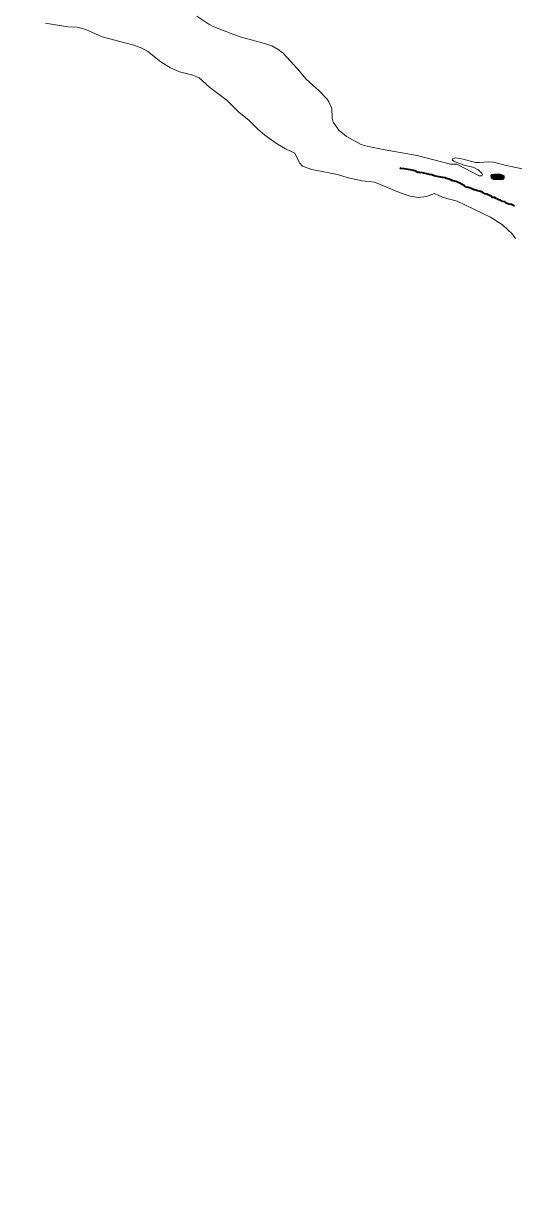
# Model space of a CAD drawing. Extents: x -1643653 to 4543381, y 1624270 to 13878484.
# Drawn here: x 597892 to 599324, y 8900756 to 8904168 of the extents above; entities that cross this region are included whole.
import ezdxf

# ---------------------------------------------------------------- set-up
doc = ezdxf.new("R2010")
doc.units = 0
doc.header["$LTSCALE"] = 160
doc.linetypes.add('LONG_DASH_SHORT_DASH', pattern=[9.9, 6, -1.2, 1.5, -1.2])
doc.layers.add('6', color=7, linetype='Continuous', lineweight=13)
doc.layers.add('60', color=7, linetype='Continuous', lineweight=13)

msp = doc.modelspace()

# ---------------------------------------------------------------- hatches: boundary and pattern name
at = {"layer": '6'}
msp.add_hatch(color=256, dxfattribs=at).paths.add_polyline_path([(599286.2, 8903728.4), (599281.8, 8903728.4), (599276.3, 8903728.4), (599269.7, 8903728.4), (599260.8, 8903727.3), (599257.5, 8903724), (599258.6, 8903717.4), (599265.2, 8903713), (599275.2, 8903713), (599285.2, 8903713), (599292.9, 8903713), (599296.2, 8903716.3), (599296.2, 8903721.8), (599292.9, 8903725.1)])

# ---------------------------------------------------------------- linework, layer by layer
for points in [[(598521.6, 8903909.3), (598520.2, 8903910.4), (598487.1, 8903943.5), (598436.5, 8903981.5), (598405, 8904009.5), (598386.5, 8904016.8), (598347.6, 8904027.2), (598321.2, 8904038.2), (598293.7, 8904056), (598254.9, 8904085.9), (598238.1, 8904096), (598214.8, 8904104.4), (598122.2, 8904129.2), (598073.8, 8904150.4), (598048.8, 8904157.2), (598021.9, 8904158.5), (597956.3, 8904169.2)], [(598398.6, 8904189.3), (598434, 8904165.6), (598448.2, 8904158.3), (598499, 8904139.1)], [(598499, 8904139.1), (598528.1, 8904128.1), (598586.2, 8904112.7), (598617.8, 8904102.3), (598636.2, 8904092), (598650.8, 8904080.9), (598692.5, 8904035.5), (598717.5, 8904005.4), (598756.2, 8903971.6), (598778.9, 8903947.3), (598784.6, 8903939.1), (598793.2, 8903920.1), (598794.2, 8903891.9), (598797, 8903880), (598813.4, 8903856.4), (598835.4, 8903837.9), (598877.2, 8903816), (598887.5, 8903812.1), (598913.4, 8903805.9), (598943.2, 8903800.5)], [(599329.6, 8903540.8), (599320.7, 8903553.3), (599292.1, 8903580), (599256.5, 8903602.8), (599159.5, 8903649.3), (599118.3, 8903660.4), (599092.6, 8903671.5), (599069.5, 8903662.7), (599045.5, 8903659.9), (599022.3, 8903663.4), (598995.4, 8903672.6), (598917.4, 8903704.8), (598881.7, 8903708.3), (598841, 8903717.8), (598809.8, 8903726.9), (598734.4, 8903741.9), (598707.6, 8903751.7), (598698.8, 8903760.7), (598685.1, 8903789.6), (598657.6, 8903802.3), (598633.9, 8903815.4), (598597.4, 8903841.9), (598575.4, 8903860.3), (598551.4, 8903884.8), (598521.6, 8903909.3)], [(598943.2, 8903800.5), (599042.3, 8903782.5), (599090.9, 8903769.9)], [(599090.9, 8903769.9), (599139.4, 8903757.2), (599157.8, 8903757.2), (599223.3, 8903723), (599231.2, 8903723.4), (599233.6, 8903727), (599231.3, 8903730.9), (599220.1, 8903740.6), (599207.5, 8903747.1), (599180.1, 8903754), (599148.2, 8903766.5), (599145.5, 8903769.4), (599145.8, 8903773.2), (599155.4, 8903775.3), (599176.5, 8903772.3), (599212.8, 8903762.2), (599223.8, 8903761.7), (599252, 8903764.3), (599265, 8903763.2), (599302.2, 8903753.1), (599353.6, 8903742.2)]]:
    msp.add_lwpolyline(points, dxfattribs=at)
at = {"layer": '6', "linetype": 'LONG_DASH_SHORT_DASH', "lineweight": 35}
for points in [[(599070.9, 8903729.3), (599062.2, 8903731.3), (599058.2, 8903731.8), (599050, 8903733.3), (599043.9, 8903733.3), (599035.8, 8903737.9), (599027.6, 8903739.5), (599004.7, 8903744.1), (598994, 8903745.1), (598991.2, 8903745.9)], [(599326.9, 8903634.7), (599317.7, 8903639.3), (599310.6, 8903640.3), (599302.5, 8903643.9), (599298.4, 8903647), (599291.8, 8903648), (599286.2, 8903652.1), (599280.6, 8903653.1), (599273.5, 8903657.2), (599267.8, 8903660.2), (599261.7, 8903660.2), (599258.2, 8903664.3), (599252.1, 8903666.4), (599246, 8903669.4), (599240.4, 8903671), (599233.2, 8903675.6), (599227.6, 8903677.1), (599220, 8903679.7), (599213.4, 8903681.2), (599209.3, 8903682.7), (599198.6, 8903687.3), (599192.5, 8903688.9), (599185.9, 8903690.4), (599180.3, 8903694.5), (599173.7, 8903697.6), (599167.1, 8903701.7), (599160.5, 8903704.7), (599155.4, 8903706.8), (599151.3, 8903707.8), (599145.7, 8903708.3), (599140.6, 8903711.9), (599135, 8903713.4), (599128.4, 8903715.5), (599124.3, 8903717), (599117.7, 8903718.5), (599107, 8903720.6), (599096.3, 8903722.6), (599092.3, 8903723.6), (599085.1, 8903725.7), (599078, 8903727.2), (599070.9, 8903729.3)]]:
    msp.add_lwpolyline(points, dxfattribs=at)
at = {"layer": '6'}
msp.add_lwpolyline([(599286.2, 8903728.4), (599281.8, 8903728.4), (599276.3, 8903728.4), (599269.7, 8903728.4), (599260.8, 8903727.3), (599257.5, 8903724), (599258.6, 8903717.4), (599265.2, 8903713), (599275.2, 8903713), (599285.2, 8903713), (599292.9, 8903713), (599296.2, 8903716.3), (599296.2, 8903721.8), (599292.9, 8903725.1)], close=True, dxfattribs=at)
at = {"layer": '60', "lineweight": 25}
msp.add_spline([(814781, 9009175.5), (814787.2, 9009173.4), (814796.9, 9009173.4), (814799.4, 9009172.4), (814805.1, 9009174.5), (814805.6, 9009176.5), (814811.7, 9009179.5), (814811.7, 9009179.5), (814801.5, 9009181), (814790.7, 9009181.5), (814784.1, 9009183.1), (814777.4, 9009185.1), (814778.4, 9009175.5)], degree=3, dxfattribs=at)

doc.saveas('drawing.dxf')
